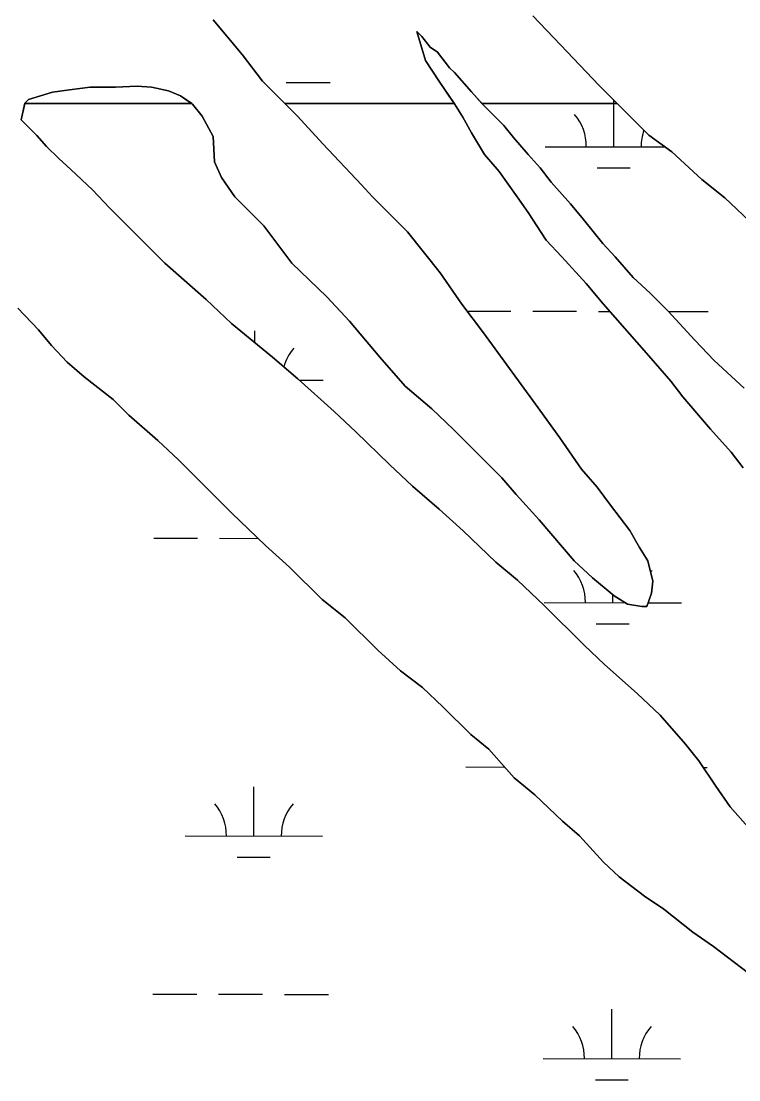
# Model space of a CAD drawing. Extents: x 3187622 to 3225504, y 800805 to 826213.
# Drawn here: x 3209675 to 3210198, y 819678 to 820451 of the extents above; entities that cross this region are included whole.
import ezdxf

# ---------------------------------------------------------------- set-up
doc = ezdxf.new("R2010")
doc.units = 0
doc.layers.add('V-SITE-VEGE', color=7, linetype='Continuous')
doc.layers.add('V-WETL-SWMP', color=7, linetype='Continuous')

msp = doc.modelspace()

# ---------------------------------------------------------------- linework, layer by layer
at = {"layer": 'V-SITE-VEGE'}
for p, q in [((3209814.52, 820451.79), (3209835.66, 820426.28)), ((3210067.95, 820433.53), (3210047.7, 820454.63)), ((3209969.41, 820422), (3209963.23, 820443.12)), ((3209963.23, 820443.12), (3209966.75, 820439.6)), ((3209966.75, 820439.6), (3209972.92, 820431.69)), ((3210096.14, 820403.64), (3210067.95, 820433.53)), ((3209835.66, 820426.28), (3209850.63, 820406.94)), ((3209972.92, 820431.69), (3209978.2, 820428.17)), ((3209978.2, 820428.17), (3209987.01, 820416.74)), ((3209979.1, 820407.05), (3209969.41, 820422)), ((3209987.01, 820416.74), (3209990.53, 820413.22)), ((3209990.53, 820413.22), (3210002.87, 820399.15)), ((3209850.63, 820406.94), (3209866.97, 820390.63)), ((3209990.36, 820390.63), (3209979.1, 820407.05)), ((3210109.16, 820390.63), (3210096.14, 820403.64)), ((3210002.87, 820399.15), (3210010.63, 820390.63)), ((3209866.97, 820390.63), (3209990.36, 820390.63)), ((3210010.63, 820390.63), (3210109.16, 820390.63))]:
    msp.add_line(p, q, dxfattribs=at)
for points in [[(3210201.09, 820124.79), (3210192.28, 820136.22), (3210177.31, 820152.92), (3210157.05, 820176.66), (3210148.24, 820188.1), (3210132.39, 820206.56), (3210098.91, 820244.37), (3210086.58, 820259.32), (3210068.97, 820278.66), (3210057.52, 820290.97), (3210044.3, 820311.2), (3210036.37, 820322.63), (3210023.16, 820341.1), (3210012.58, 820353.41), (3210002.89, 820369.23), (3209996.72, 820380.67), (3209990.56, 820390.34), (3209979.1, 820407.05), (3209969.41, 820422), (3209963.23, 820443.12), (3209966.75, 820439.6), (3209972.92, 820431.69), (3209978.2, 820428.17), (3209987.01, 820416.74), (3209990.53, 820413.22), (3210002.87, 820399.15), (3210011.67, 820389.48), (3210026.65, 820374.54), (3210033.69, 820365.74), (3210044.26, 820353.43), (3210053.07, 820343.76), (3210061, 820333.21), (3210075.09, 820317.38), (3210084.78, 820305.95), (3210098.88, 820288.36), (3210107.68, 820278.69), (3210120.9, 820263.75), (3210133.22, 820252.32), (3210146.43, 820239.13), (3210165.81, 820218.03), (3210179.9, 820203.08), (3210201.92, 820182.86)], [(3210201.09, 820124.79), (3210192.28, 820136.22), (3210177.31, 820152.92), (3210157.05, 820176.66), (3210148.24, 820188.1), (3210132.39, 820206.56), (3210098.91, 820244.37), (3210086.58, 820259.32), (3210068.97, 820278.66), (3210057.52, 820290.97), (3210044.3, 820311.2), (3210036.37, 820322.63), (3210023.16, 820341.1), (3210012.58, 820353.41), (3210002.89, 820369.23), (3209996.72, 820380.67), (3209990.56, 820390.34), (3209990.36, 820390.63), (3209866.97, 820390.63), (3209876.17, 820381.45), (3209894.67, 820361.22), (3209922.85, 820331.33), (3209930.78, 820322.54), (3209956.32, 820297.04), (3209980.1, 820267.14), (3209995.96, 820244.28), (3210011.82, 820223.17), (3210049.7, 820171.29), (3210067.32, 820146.67), (3210083.18, 820123.81), (3210094.63, 820110.62), (3210104.32, 820097.42), (3210118.42, 820078.96), (3210125.47, 820066.65), (3210131.64, 820056.97), (3210135.17, 820042.02), (3210134.3, 820033.22), (3210130.78, 820023.53), (3210127.27, 820023.53), (3210116.7, 820025.28), (3210107.02, 820031.43), (3210091.17, 820044.62), (3210077.96, 820056.92), (3210052.41, 820086.82), (3210035.68, 820105.29), (3210025.11, 820117.59), (3209989.88, 820152.76), (3209974.03, 820167.71), (3209954.66, 820184.41), (3209936.16, 820205.51), (3209914.14, 820231.89), (3209897.4, 820249.47), (3209871.87, 820274.09), (3209851.6, 820301.35), (3209830.46, 820322.45), (3209820.77, 820336.52), (3209815.48, 820347.95), (3209814.59, 820366.43), (3209806.66, 820381.38), (3209799.61, 820390.18), (3209798.96, 820390.63), (3209677.23, 820390.63), (3209674.67, 820378.63), (3209686.12, 820367.2), (3209693.16, 820359.29), (3209701.97, 820350.5), (3209710.77, 820342.58), (3209726.63, 820327.64), (3209738.96, 820314.45)], [(3210209.74, 820300.78), (3210187.72, 820321.88), (3210170.99, 820335.07), (3210148.97, 820355.28), (3210132.24, 820367.59), (3210109.16, 820390.63), (3210010.63, 820390.63), (3210011.67, 820389.48), (3210026.65, 820374.54), (3210033.69, 820365.74), (3210044.26, 820353.43), (3210053.07, 820343.76), (3210061, 820333.21), (3210075.09, 820317.38), (3210084.78, 820305.95), (3210098.88, 820288.36), (3210107.68, 820278.69), (3210120.9, 820263.75), (3210133.22, 820252.32), (3210146.43, 820239.13), (3210165.81, 820218.03), (3210179.9, 820203.08), (3210201.92, 820182.86)], [(3209738.96, 820314.45), (3209779.47, 820274.01), (3209809.41, 820247.64), (3209827.91, 820230.05), (3209857.84, 820205.44), (3209876.34, 820189.62), (3209902.76, 820165.88), (3209918.61, 820150.94), (3209943.27, 820127.2), (3209960, 820111.38), (3209979.37, 820094.67), (3209996.98, 820078.85), (3210020.77, 820055.99), (3210036.61, 820042.81), (3210055.99, 820024.35), (3210085.05, 819995.34), (3210100.02, 819981.27), (3210123.8, 819960.17), (3210140.53, 819944.35), (3210159.03, 819923.24), (3210168.72, 819910.93), (3210181.06, 819892.47), (3210191.63, 819877.52), (3210210.12, 819856.42)], [(3210204.93, 819756.1), (3210179.4, 819775.43), (3210164.43, 819785.98), (3210143.3, 819802.68), (3210129.21, 819812.34), (3210110.72, 819826.41), (3210099.27, 819836.96), (3210081.65, 819856.3), (3210069.33, 819866.85), (3210049.07, 819886.19), (3210034.1, 819898.5), (3210015.6, 819919.6), (3210002.39, 819930.15), (3209982.14, 819950.37), (3209967.17, 819964.43), (3209951.32, 819976.74), (3209934.59, 819991.68), (3209910.81, 820015.42), (3209894.08, 820028.61), (3209870.3, 820052.34), (3209852.69, 820068.17), (3209828.03, 820091.9), (3209789.27, 820130.59), (3209774.3, 820144.65), (3209753.17, 820163.11), (3209741.72, 820174.54), (3209720.59, 820191.24), (3209708.26, 820201.79), (3209696.81, 820214.1), (3209687.12, 820225.53), (3209672.15, 820241.36)]]:
    msp.add_lwpolyline(points, dxfattribs=at)
msp.add_lwpolyline([(3209798.96, 820390.63), (3209790.8, 820396.33), (3209782, 820399.84), (3209769.68, 820402.47), (3209759.12, 820403.34), (3209743.28, 820402.45), (3209724.8, 820402.43), (3209709.85, 820400.66), (3209697.53, 820398.89), (3209679.93, 820393.59), (3209677.3, 820390.95), (3209677.23, 820390.63)], close=True, dxfattribs=at)
at = {"layer": 'V-WETL-SWMP'}
for p, q in [((3209851.6, 820405.97), (3209851.95, 820405.97)), ((3209867.95, 820405.94), (3209899.95, 820405.87)), ((3210106.7, 820359.02), (3210106.77, 820393.02)), ((3210056.7, 820359.12), (3210143.99, 820358.95)), ((3210094.67, 820343.62), (3210118.67, 820343.57)), ((3209999.8, 820239.17), (3210031.62, 820239.1)), ((3210047.61, 820239.07), (3210079.61, 820239.01)), ((3210095.61, 820238.97), (3210103.7, 820238.96)), ((3210146.67, 820238.87), (3210175.61, 820238.81)), ((3209844.98, 820216.02), (3209844.99, 820224.74)), ((3209877.39, 820188.68), (3209894.92, 820188.64)), ((3209771.28, 820073.46), (3209803.28, 820073.39)), ((3209819.28, 820073.36), (3209847.35, 820073.31)), ((3210106.03, 820026.35), (3210106.04, 820032.25)), ((3210056.03, 820026.45), (3210115.05, 820026.33)), ((3210131.79, 820026.3), (3210156.03, 820026.25)), ((3210093.99, 820010.94), (3210117.99, 820010.89)), ((3209998.94, 819906.5), (3210027.14, 819906.44)), ((3210171.92, 819906.14), (3210174.94, 819906.14)), ((3209844.24, 819856.07), (3209844.32, 819892.07)), ((3209794.24, 819856.17), (3209894.24, 819855.97)), ((3209832.21, 819840.66), (3209856.21, 819840.61)), ((3209770.6, 819740.79), (3209802.6, 819740.72)), ((3209818.6, 819740.69), (3209850.6, 819740.62)), ((3209866.6, 819740.59), (3209898.6, 819740.53)), ((3210105.35, 819693.67), (3210105.42, 819729.67)), ((3210055.35, 819693.78), (3210155.35, 819693.57)), ((3210093.32, 819678.27), (3210117.32, 819678.22))]:
    msp.add_line(p, q, dxfattribs=at)
for points in [[(3209769.68, 820402.47), (3209782, 820399.84), (3209790.8, 820396.33), (3209799.61, 820390.18), (3209806.66, 820381.38), (3209814.59, 820366.43), (3209815.48, 820347.95), (3209820.77, 820336.52), (3209830.46, 820322.45), (3209851.6, 820301.35), (3209871.87, 820274.09), (3209897.4, 820249.47), (3209914.14, 820231.89), (3209936.16, 820205.51), (3209954.66, 820184.41), (3209974.03, 820167.71), (3209989.88, 820152.76), (3210025.11, 820117.59), (3210035.68, 820105.28), (3210052.42, 820086.82), (3210077.96, 820056.92), (3210091.17, 820044.62), (3210107.02, 820031.43), (3210116.7, 820025.28), (3210127.27, 820023.53), (3210130.78, 820023.53), (3210134.3, 820033.21), (3210135.17, 820042.02), (3210131.64, 820056.97), (3210125.47, 820066.65), (3210118.42, 820078.96), (3210104.32, 820097.42), (3210094.63, 820110.61), (3210083.18, 820123.8), (3210067.32, 820146.67), (3210049.7, 820171.29), (3210011.82, 820223.17), (3209995.96, 820244.28), (3209980.1, 820267.14), (3209956.32, 820297.04), (3209930.78, 820322.54), (3209922.85, 820331.33), (3209894.67, 820361.22), (3209876.17, 820381.45), (3209850.63, 820406.94), (3209835.66, 820426.29), (3209814.51, 820451.79)], [(3210047.7, 820454.63), (3210067.95, 820433.53), (3210096.14, 820403.64), (3210132.24, 820367.59), (3210148.97, 820355.28), (3210170.99, 820335.07), (3210187.72, 820321.88), (3210209.74, 820300.78)], [(3210201.92, 820182.86), (3210179.9, 820203.08), (3210165.81, 820218.03), (3210146.44, 820239.13), (3210133.23, 820252.32), (3210120.9, 820263.75), (3210107.68, 820278.69), (3210098.88, 820288.37), (3210084.78, 820305.95), (3210075.09, 820317.38), (3210061, 820333.21), (3210053.07, 820343.76), (3210044.26, 820353.43), (3210033.69, 820365.74), (3210026.65, 820374.54), (3210011.67, 820389.48), (3210002.87, 820399.15), (3209990.54, 820413.22), (3209987.01, 820416.74), (3209978.2, 820428.17), (3209972.92, 820431.69), (3209966.75, 820439.6), (3209963.23, 820443.12), (3209969.41, 820422), (3209979.1, 820407.05), (3209990.56, 820390.34), (3209996.72, 820380.67), (3210002.89, 820369.24), (3210012.58, 820353.41), (3210023.16, 820341.1), (3210036.37, 820322.63), (3210044.3, 820311.2), (3210057.52, 820290.97), (3210068.97, 820278.66), (3210086.58, 820259.32), (3210098.91, 820244.37), (3210132.39, 820206.56), (3210148.24, 820188.1), (3210157.05, 820176.66), (3210177.31, 820152.92), (3210192.28, 820136.22), (3210201.09, 820124.79)], [(3210210.12, 819856.41), (3210191.63, 819877.52), (3210181.06, 819892.47), (3210168.72, 819910.93), (3210159.03, 819923.24), (3210140.53, 819944.35), (3210123.8, 819960.17), (3210100.02, 819981.27), (3210085.05, 819995.33), (3210055.99, 820024.35), (3210036.61, 820042.81), (3210020.76, 820055.99), (3209996.99, 820078.85), (3209979.37, 820094.68), (3209960, 820111.38), (3209943.27, 820127.2), (3209918.61, 820150.94), (3209902.76, 820165.88), (3209876.34, 820189.62), (3209857.85, 820205.44), (3209827.91, 820230.05), (3209809.41, 820247.64), (3209779.47, 820274.01), (3209738.96, 820314.45), (3209726.63, 820327.64), (3209710.78, 820342.58), (3209701.97, 820350.49), (3209693.16, 820359.29), (3209686.12, 820367.2), (3209674.67, 820378.63), (3209677.3, 820390.95), (3209679.93, 820393.59), (3209697.53, 820398.89), (3209709.85, 820400.66), (3209724.8, 820402.43), (3209743.28, 820402.45), (3209759.12, 820403.34), (3209769.68, 820402.47)], [(3209672.15, 820241.36), (3209687.12, 820225.53), (3209696.81, 820214.1), (3209708.26, 820201.79), (3209720.59, 820191.24), (3209741.72, 820174.54), (3209753.17, 820163.11), (3209774.31, 820144.65), (3209789.28, 820130.59), (3209828.03, 820091.9), (3209852.69, 820068.17), (3209870.3, 820052.34), (3209894.08, 820028.61), (3209910.81, 820015.42), (3209934.59, 819991.68), (3209951.32, 819976.74), (3209967.17, 819964.43), (3209982.14, 819950.37), (3210002.4, 819930.15), (3210015.6, 819919.6), (3210034.1, 819898.5), (3210049.07, 819886.19), (3210069.33, 819866.85), (3210081.65, 819856.3), (3210099.27, 819836.96), (3210110.72, 819826.41), (3210129.21, 819812.35), (3210143.3, 819802.68), (3210164.43, 819785.98), (3210179.4, 819775.43), (3210204.93, 819756.1)]]:
    msp.add_lwpolyline(points, dxfattribs=at)
for centre, start, end in [((3210051.46, 820359.61), 359.11148, 40.65514), ((3210161.95, 820359.38), 160.55836, 180.65514), ((3209900.16, 820189.1), 139.11148, 164.81476), ((3210050.78, 820026.94), 359.11148, 40.65514), ((3210161.27, 820026.71), 139.11148, 141.67167), ((3209789, 819856.66), 359.11148, 40.65514), ((3209899.49, 819856.43), 139.11148, 180.65514), ((3210050.11, 819694.26), 359.11148, 40.65514), ((3210160.59, 819694.04), 139.11148, 180.65514)]:
    msp.add_arc(centre, 35.25, start, end, dxfattribs=at)

doc.saveas('drawing.dxf')
